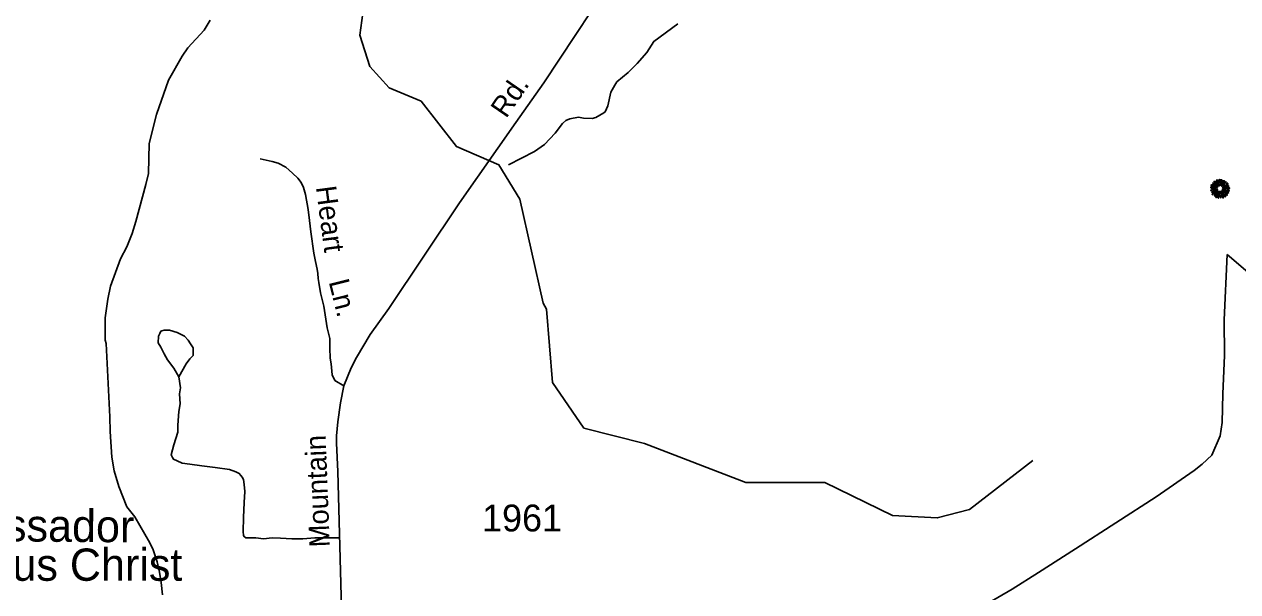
# Model space of a CAD drawing. Extents: x 1473865 to 1648260, y 639067 to 773536.
# Drawn here: x 1505606 to 1511254, y 725760 to 728401 of the extents above; entities that cross this region are included whole.
import ezdxf

# ---------------------------------------------------------------- set-up
doc = ezdxf.new("R2010")
doc.units = 0
for name, color, linetype in [('Exist Cultural Church Label', 7, 'Continuous'), ('Exist Geographical Mountain Summit CELL', 7, 'Continuous'), ('Exist Hydrographic Misc Water Feature', 7, 'Continuous'), ('Exist Road Non-System Type 51', 7, 'Continuous'), ('Exist Road Non-System Type 51 Label', 7, 'Continuous'), ('Exist Road Secondary Type 51 Attributed', 7, 'Continuous'), ('Exist Road Secondary Type 51 Label', 7, 'Continuous'), ('Exist Road Secondary Type 51 Number Label', 7, 'Continuous')]:
    doc.layers.add(name, color=color, linetype=linetype)

msp = doc.modelspace()

# ---------------------------------------------------------------- linework, layer by layer
at = {"layer": 'Exist Geographical Mountain Summit CELL'}
for points in [[(1511129, 727639.9), (1511151, 727637.8), (1511151.1, 727638.7), (1511129, 727641.5)], [(1511129.8, 727646.3), (1511142.4, 727643.5), (1511142.8, 727644.5), (1511130.1, 727647.8)], [(1511130.7, 727652.2), (1511137.5, 727649.6), (1511137.9, 727650.5), (1511131.1, 727653.8)], [(1511137.3, 727655.5), (1511145.2, 727650.5), (1511145.9, 727651.3), (1511138.2, 727656.8)], [(1511137.7, 727661.3), (1511149.7, 727652), (1511150.4, 727652.7), (1511138.8, 727662.6)], [(1511142.4, 727647), (1511151.7, 727643.4), (1511152.1, 727644), (1511143.1, 727648.2)], [(1511143.9, 727668.8), (1511154.8, 727657.4), (1511155.8, 727658.2), (1511145.1, 727670.3)], [(1511146.3, 727660.4), (1511156.3, 727651.6), (1511156.9, 727652.2), (1511147.2, 727662)], [(1511152.3, 727669.3), (1511157, 727662.6), (1511157.6, 727663.1), (1511153.5, 727670.5)], [(1511153.5, 727648.7), (1511161.1, 727642.9), (1511161.8, 727643.8), (1511154.3, 727649.7)], [(1511153.6, 727639.6), (1511158.8, 727638.9), (1511158.9, 727639.6), (1511153.8, 727640.9)], [(1511155.6, 727675.9), (1511163.6, 727655.5), (1511164.5, 727655.9), (1511157.2, 727676.7)], [(1511159.5, 727652.7), (1511163.7, 727647.7), (1511164.3, 727648.3), (1511160.5, 727653.6)], [(1511165.9, 727660.1), (1511166.7, 727660.3), (1511163.9, 727674.9), (1511162.6, 727674.6)], [(1511167.4, 727678.8), (1511168.6, 727663), (1511169.6, 727663.1), (1511169.1, 727679.1)], [(1511169, 727656.4), (1511169.4, 727647.6), (1511170.2, 727647.7), (1511170.2, 727656.5)], [(1511172.2, 727662.3), (1511173.4, 727662.3), (1511174.5, 727676.7), (1511172.9, 727676.7)], [(1511175.9, 727653.7), (1511180.4, 727677.1), (1511178.8, 727677.7), (1511174.9, 727653.9)], [(1511176.9, 727647), (1511177.8, 727646.5), (1511192.6, 727672.3), (1511190.9, 727673.4)], [(1511181.3, 727664.4), (1511182.3, 727664.1), (1511185.2, 727672.3), (1511183.7, 727672.8)], [(1511182.3, 727641.4), (1511182.9, 727640.6), (1511197.7, 727651.6), (1511196.7, 727652.9)], [(1511183.3, 727647.4), (1511184, 727646.8), (1511200.9, 727666.4), (1511199.7, 727667.8)], [(1511187.5, 727640.5), (1511187.8, 727639.8), (1511211.6, 727648.5), (1511211.1, 727650)], [(1511194.7, 727669.3), (1511188.3, 727659.1), (1511189.2, 727658.7), (1511196, 727668.3)], [(1511200.4, 727636.3), (1511216.3, 727637.3), (1511216.4, 727638.7), (1511200.5, 727637.3)], [(1511200.9, 727649), (1511209.3, 727653.6), (1511208.4, 727655.1), (1511200.5, 727649.8)], [(1511200.9, 727656), (1511201.5, 727655.2), (1511208.4, 727660.2), (1511207.3, 727661.3)], [(1511201.5, 727640.5), (1511212.7, 727642.5), (1511212.2, 727644.1), (1511201, 727641.2)], [(1511128.6, 727628.4), (1511129, 727626.8), (1511140, 727630.1), (1511139.3, 727631.1)], [(1511131.6, 727620), (1511132.4, 727618.6), (1511146.2, 727624.6), (1511145.7, 727626.1)], [(1511132.7, 727634.6), (1511141.8, 727635), (1511141.8, 727636.1), (1511132.4, 727636.1)], [(1511135, 727608.8), (1511135.9, 727607.6), (1511144.5, 727614), (1511143.7, 727615)], [(1511136.9, 727615.1), (1511145.7, 727620.2), (1511145.1, 727621.3), (1511136.2, 727616.7)], [(1511142.5, 727631.8), (1511142.9, 727630.4), (1511153, 727632.9), (1511152.7, 727634.1)], [(1511144.4, 727602.8), (1511145.3, 727602), (1511157.7, 727616.6), (1511156.8, 727617.2)], [(1511149.1, 727612.4), (1511154.9, 727617.9), (1511153.9, 727618.6), (1511147.7, 727613.3)], [(1511148, 727618), (1511148.8, 727616.9), (1511159.4, 727625.5), (1511158.8, 727626.3)], [(1511156.6, 727612.4), (1511149, 727600.4), (1511149.9, 727599.6), (1511157.8, 727611.7)], [(1511151, 727627.5), (1511151.6, 727626.1), (1511160.4, 727630.7), (1511160.1, 727631.7)], [(1511152.1, 727594.5), (1511153.5, 727593.6), (1511156.8, 727601.1), (1511155.8, 727601.8)], [(1511157.6, 727605.8), (1511158.9, 727605.3), (1511167, 727623.1), (1511166.3, 727623.3)], [(1511159.7, 727620.9), (1511160.7, 727620), (1511163.8, 727625), (1511163.2, 727625.4)], [(1511161.1, 727595.1), (1511164.8, 727608.1), (1511163.7, 727608.2), (1511159.8, 727595.4)], [(1511164.1, 727592), (1511165.6, 727591.6), (1511169.4, 727618.9), (1511168.5, 727619.1)], [(1511171.9, 727623.6), (1511173.1, 727612.4), (1511174.4, 727612.4), (1511172.9, 727623.9)], [(1511173.8, 727605.8), (1511174.9, 727592.9), (1511176.1, 727593.2), (1511175.1, 727605.8)], [(1511176.8, 727621), (1511179.4, 727611.9), (1511180.6, 727612.4), (1511177.4, 727621.3)], [(1511179.8, 727600.7), (1511178.1, 727609.8), (1511177.1, 727609.8), (1511178.4, 727600.4)], [(1511179.3, 727627.2), (1511191.1, 727616.4), (1511191.8, 727617.8), (1511179.9, 727627.9)], [(1511181.2, 727620.3), (1511196.6, 727597.5), (1511197.7, 727598.4), (1511182, 727620.6)], [(1511181.2, 727607.3), (1511186.5, 727592.1), (1511187.8, 727592.6), (1511182.1, 727607.5)], [(1511182.7, 727632.4), (1511201.2, 727628.7), (1511201.6, 727630.1), (1511183.1, 727633.5)], [(1511184.4, 727609), (1511189.3, 727600), (1511190.5, 727600.7), (1511185.5, 727609.5)], [(1511186.9, 727626.4), (1511210.8, 727614.8), (1511211.3, 727616.4), (1511187.4, 727627.3)], [(1511187.2, 727636.6), (1511187.2, 727635.7), (1511196.4, 727635.7), (1511196.6, 727637.3)], [(1511191.1, 727612.4), (1511200.2, 727603.6), (1511201.2, 727604.4), (1511191.7, 727613.2)], [(1511196.1, 727612.7), (1511205.4, 727604.8), (1511206.4, 727605.9), (1511196.7, 727613.5)], [(1511198.9, 727616), (1511206.6, 727612), (1511207.3, 727613.1), (1511199.6, 727617.2)], [(1511203.2, 727623.3), (1511209.7, 727620.9), (1511210.2, 727622.2), (1511203.7, 727624.3)], [(1511204.9, 727632.6), (1511213, 727631.9), (1511213, 727633.3), (1511205, 727633.6)], [(1511206.1, 727627.4), (1511214.8, 727625.2), (1511215, 727626.8), (1511206.4, 727628.7)]]:
    msp.add_lwpolyline(points, close=True, dxfattribs=at)
at = {"layer": 'Exist Hydrographic Misc Water Feature'}
for points in [[(1510301.4, 726369.9), (1510006.4, 726142.8), (1509855.4, 726103.1), (1509647.4, 726113.9), (1509332.3, 726268), (1508965.4, 726268.8), (1508493.3, 726449.1), (1508211.4, 726520.4), (1508065.3, 726733.4), (1508037.3, 727075.4), (1508021.3, 727102), (1507912.3, 727586.7), (1507815.3, 727746.2), (1507617.4, 727832.3), (1507453.3, 728042.4), (1507304.3, 728104.5), (1507214.3, 728204.8), (1507167.4, 728350.2), (1507195.4, 728556.4)], [(1506471.6, 728420.1), (1506442.8, 728372.7), (1506367.3, 728290.2), (1506340.9, 728251.7), (1506276.6, 728140), (1506221.8, 727981.1), (1506187.3, 727845.9), (1506184.9, 727706.1), (1506171.9, 727654.3), (1506124.9, 727483.3), (1506107.9, 727427.7), (1506082.7, 727364.2), (1506053.7, 727308.8), (1506007.5, 727181.8), (1505994.4, 727122.1), (1505982.8, 727034.4), (1505983, 726930.4), (1505986.7, 726914.4), (1506004.6, 726574.2), (1506005.3, 726506.3), (1506013.2, 726386.2), (1506024.1, 726322.1), (1506046.8, 726249.7), (1506083.7, 726155.6), (1506120.3, 726108.4), (1506190.2, 725987.2), (1506205.6, 725954.9), (1506224.5, 725898.5), (1506235.7, 725850.4), (1506242.9, 725802.3), (1506249.9, 725746.2)], [(1507859.4, 727747.2), (1507981.7, 727808.5), (1508028.2, 727841.5), (1508076.6, 727894.1), (1508111.3, 727939.4), (1508127.6, 727953.1), (1508145.8, 727960.7), (1508185.9, 727968), (1508209.7, 727963.5), (1508249.7, 727962.7), (1508265.8, 727966.4), (1508304.3, 727987.7), (1508310.3, 727993.6), (1508322.8, 728021.3), (1508336, 728085), (1508354.5, 728116.7), (1508364.9, 728132.5), (1508417.6, 728175.4), (1508459.3, 728217.7), (1508503.3, 728269.7), (1508536.2, 728321.1), (1508647.7, 728402.9)]]:
    msp.add_lwpolyline(points, dxfattribs=at)
at = {"layer": 'Exist Road Non-System Type 51'}
for points in [[(1507093.8, 726718.3), (1507051.2, 726743.5), (1507039.1, 726769.1), (1507034.4, 726819.8), (1507030.6, 726846.7), (1507028.1, 726892.7), (1507028.1, 726928.5), (1507028.1, 726938.7), (1507015.3, 726987.2), (1507010.2, 727028.1), (1507000, 727089.4), (1506984.6, 727150.7), (1506977, 727199.2), (1506974.4, 727217.1), (1506971.9, 727240.1), (1506969.3, 727260.6), (1506961.7, 727296.3), (1506953.4, 727335.4), (1506940.6, 727434.6), (1506933.6, 727487.9), (1506927.1, 727539.2), (1506915.7, 727608), (1506905.5, 727641.2), (1506895.3, 727664.2), (1506880, 727684.6), (1506854.3, 727707.9), (1506823.8, 727735.7), (1506788.1, 727753.6), (1506760, 727761.2), (1506703.8, 727774)], [(1509731.3, 724607.2), (1509889.3, 725386.6), (1509899.2, 725456.3), (1509924.8, 725553.8), (1509972.5, 725612.1), (1509999, 725647.8), (1510030, 725669), (1510089.7, 725704.6), (1510204.8, 725771.4), (1510327.1, 725849.7), (1510499.9, 725960.2), (1510875.2, 726202), (1511051.4, 726324.4), (1511088.4, 726354.2), (1511133.9, 726395.5), (1511173.1, 726485.8), (1511181.9, 726547.6), (1511185.8, 726680.2), (1511193.6, 726859), (1511191.7, 727024.9), (1511205.7, 727329.3)], [(1512400.1, 726225.6), (1512279.3, 726396.3), (1512218.2, 726471.7), (1512101.6, 726567), (1511916.8, 726719.2), (1511205.7, 727329.3)], [(1506325.5, 726759.4), (1506302.9, 726800.7), (1506272.3, 726839.1), (1506257, 726867.2), (1506241.7, 726897.8), (1506228.9, 726918.3), (1506231.5, 726948.9), (1506236.6, 726961.7), (1506241.7, 726971.9), (1506246.8, 726974.4), (1506257, 726977), (1506267.2, 726977), (1506282.5, 726977), (1506318.3, 726966.8), (1506351.5, 726948.9), (1506369.3, 726931), (1506379.5, 726913.1), (1506392.3, 726895.3), (1506392.3, 726879.9), (1506392.3, 726859.5), (1506377, 726844.2), (1506359.1, 726821.2), (1506325.5, 726759.4)], [(1507069.2, 726011.4), (1506959.1, 726011.4), (1506902.9, 726006.3), (1506851.9, 726006.3), (1506798.3, 726008.8), (1506760, 726011.4), (1506719.1, 726006.3), (1506683.4, 726011.4), (1506652.7, 726011.4), (1506637.4, 726011.4), (1506629.8, 726016.5), (1506627.2, 726021.6), (1506624.6, 726039.5), (1506627.2, 726105.9), (1506629.8, 726174.9), (1506632.3, 726226), (1506629.8, 726259.2), (1506627.2, 726282.2), (1506619.5, 726292.4), (1506614.4, 726300.1), (1506606.8, 726310.3), (1506591.5, 726317.9), (1506560.8, 726328.2), (1506494.4, 726338.4), (1506433.2, 726346), (1506377, 726353.7), (1506341.2, 726358.8), (1506318.3, 726369), (1506300.4, 726376.7), (1506295.3, 726384.4), (1506290.2, 726397.1), (1506302.9, 726443.1), (1506320.8, 726501.9), (1506320.8, 726535.1), (1506325.9, 726598.9), (1506331, 726634.7), (1506328.5, 726680.7), (1506333.6, 726708.8), (1506325.5, 726759.4)]]:
    msp.add_lwpolyline(points, dxfattribs=at)
at = {"layer": 'Exist Road Secondary Type 51 Attributed'}
msp.add_lwpolyline([(1507117.3, 724607.4), (1507112.4, 724677.6), (1507098.1, 725101.7), (1507065.1, 726319.8), (1507058.9, 726452), (1507059.4, 726486), (1507066.3, 726549.9), (1507078.4, 726639), (1507093.8, 726718.3), (1507128.3, 726802.2), (1507153, 726849.8), (1507215.9, 726957.1), (1507303.5, 727078.4), (1507631.9, 727569.8), (1507894.8, 727943.9), (1508024.1, 728128), (1508391.7, 728684.9)], dxfattribs=at)

# ---------------------------------------------------------------- texts
at = {"layer": 'Exist Cultural Church Label'}
for s, rotation, p in [('Ambassador', 359.5103, (1504991.7, 725999.1)), ('For Jesus Christ', 0, (1504881.9, 725810.9))]:
    msp.add_text(s, height=150, rotation=rotation, dxfattribs=at).set_placement(p)
at = {"layer": 'Exist Road Non-System Type 51 Label'}
for s, rotation, p in [('Heart', 277.5179, (1506962.8, 727642.9)), ('Ln.', 284.029, (1507022.4, 727202.5))]:
    msp.add_text(s, height=95, rotation=rotation, dxfattribs=at).set_placement(p)
at = {"layer": 'Exist Road Secondary Type 51 Label'}
for s, rotation, p in [('Rd.', 55.6282, (1507849, 727959.2)), ('Mountain', 92.2199, (1507028.6, 725968.5))]:
    msp.add_text(s, height=95, rotation=rotation, dxfattribs=at).set_placement(p)
at = {"layer": 'Exist Road Secondary Type 51 Number Label'}
msp.add_text('1961', height=125, dxfattribs=at).set_placement((1507737, 726040.5))

doc.saveas('drawing.dxf')
